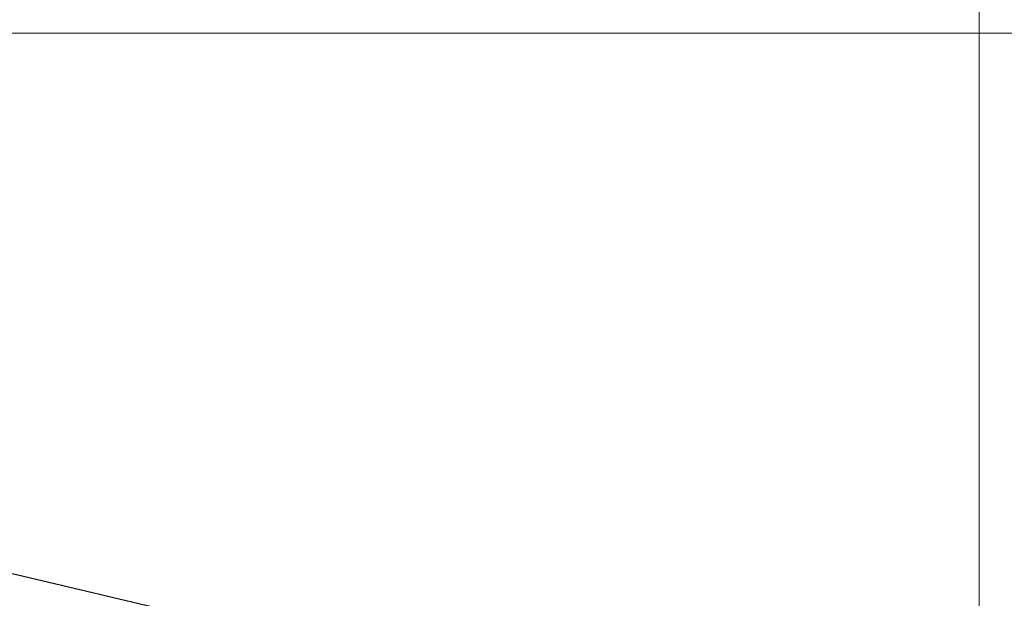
# Model space of a CAD drawing. Header units: millimetres. Extents: x -2233 to 61924, y -68080 to 6847.
# Tile 803 of 1056: x 25418 to 25810, y 825 to 1055. Entities that reach past the tile are written whole.
import ezdxf

# ---------------------------------------------------------------- set-up
doc = ezdxf.new("R2010")
doc.units = ezdxf.units.MM
doc.layers.add('lateral_briquetadora', color=7, linetype='Continuous', lineweight=0)
doc.layers.add('lateral_C10', color=7, linetype='Continuous', lineweight=0)

msp = doc.modelspace()

# ---------------------------------------------------------------- linework, layer by layer
at = {"layer": 'lateral_briquetadora'}
for p, q in [((25800.067, 1050), (25800.067, 1060)), ((23900.067, 1050), (25800.067, 1050)), ((25800.067, 20), (25800.067, 1050)), ((25800.067, 1050), (25950.067, 1050))]:
    msp.add_line(p, q, dxfattribs=at)
at = {"layer": 'lateral_C10'}
for p, q in [((27686.993, 299.299), (19102.287, 2322.132)), ((19102.78, 2322.132), (27687.486, 299.299))]:
    msp.add_line(p, q, dxfattribs=at)

doc.saveas('drawing.dxf')
